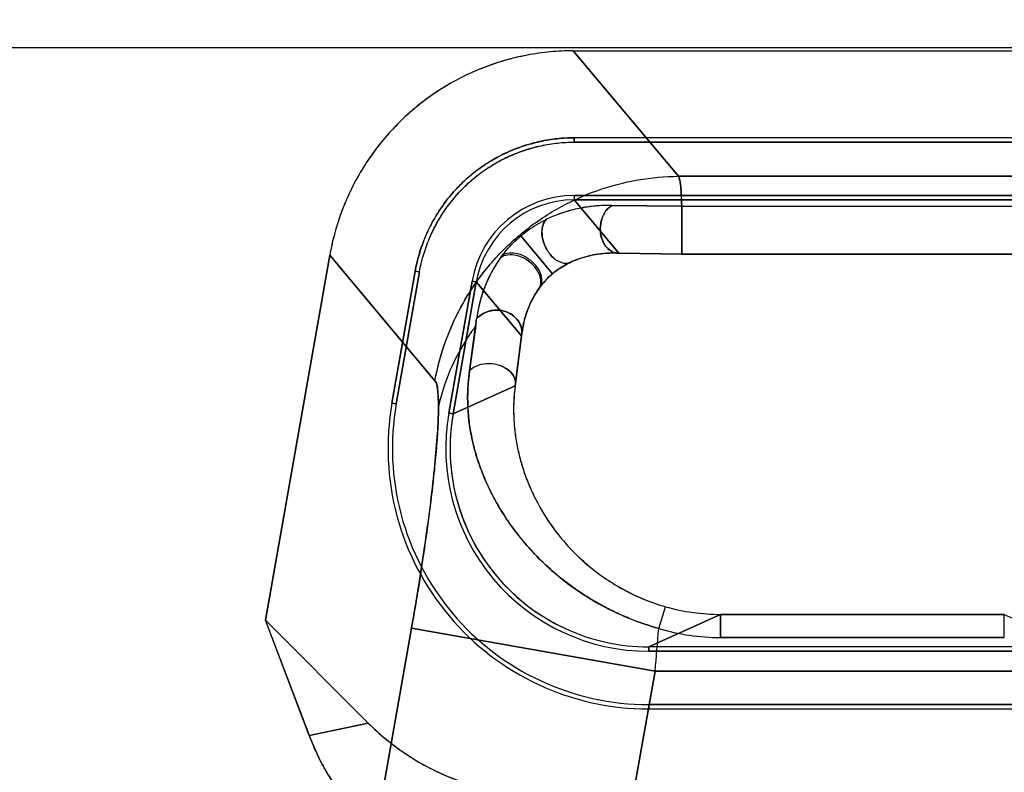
# Model space of a CAD drawing. Header units: millimetres. Extents: x 0 to 297, y 0 to 210.
# Tile 417 of 499: x 240.306 to 240.445, y 160.446 to 160.552. Entities that reach past the tile are written whole.
import ezdxf

# ---------------------------------------------------------------- set-up
doc = ezdxf.new("R2010")
doc.units = ezdxf.units.MM
doc.header["$LTSCALE"] = 16.335
doc.layers.get('0').update_dxf_attribs({"linetype": 'CONTINUOUS'})
for name, color, linetype in [('AXES_REF', 7, 'CONTINUOUS'), ('INTFCLR_1', 7, 'CONTINUOUS'), ('INTFCLR_144815', 7, 'CONTINUOUS'), ('INTFCLR_72935', 7, 'CONTINUOUS')]:
    doc.layers.add(name, color=color, linetype=linetype)

msp = doc.modelspace()

# ---------------------------------------------------------------- linework, layer by layer
at = {"color": 7, "linetype": 'Continuous'}
for radius in [6.787079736, 6.7865, 6.743039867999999]:
    msp.add_circle((241.4889109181, 154.7114647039), radius, dxfattribs=at)
for radius, start, end in [(6.72, 278.2771290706, 261.7228709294), (6.874, 113.0826918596, 346.8308908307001)]:
    msp.add_arc((241.4889109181, 154.7114647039), radius, start, end, dxfattribs=at)
at = {"layer": 'AXES_REF', "color": 9, "linetype": 'Continuous'}
msp.add_arc((241.4889109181, 154.7114647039), 6.191158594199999, 94.4118118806, 85.5881881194, dxfattribs=at)
at = {"layer": 'INTFCLR_1', "color": 9, "linetype": 'Continuous'}
for p, q in [((240.3988085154, 160.530255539), (240.3839719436, 160.5479370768)), ((240.3988085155, 160.530255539), (240.4506219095, 160.530255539)), ((240.3840764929, 160.5275491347), (240.3840765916, 160.5269367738)), ((240.3903730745, 160.5194331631), (240.3840765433, 160.5269370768)), ((240.3992601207, 160.5260551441), (240.3893929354, 160.5261397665)), ((240.3992601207, 160.5260551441), (240.3992601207, 160.5192784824)), ((240.3992601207, 160.5260551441), (240.4501703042, 160.5260551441)), ((240.3765601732, 160.521858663), (240.3810433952, 160.5165269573)), ((240.3992601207, 160.5192806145), (240.3903730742, 160.5194331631)), ((240.4501703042, 160.5192806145), (240.3992601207, 160.5192806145)), ((240.3496348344, 160.5191248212), (240.3644714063, 160.5014432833)), ((240.3702979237, 160.5153750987), (240.3696948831, 160.5154815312)), ((240.3702976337, 160.5153751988), (240.3766844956, 160.5077636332)), ((240.3702216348, 160.509175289), (240.3693529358, 160.5028629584)), ((240.3766844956, 160.5077636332), (240.3757774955, 160.500750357)), ((240.3757774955, 160.500750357), (240.3670194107, 160.4967834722)), ((240.3590082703, 160.4981960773), (240.3584049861, 160.4983024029)), ((240.3664171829, 160.4968896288), (240.3670202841, 160.4967833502)), ((240.3960174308, 160.4665337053), (240.3969808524, 160.4695965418)), ((240.4047038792, 160.4685153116), (240.3945960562, 160.4639370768)), ((240.4047038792, 160.4652523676), (240.4047038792, 160.4685158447)), ((240.4047038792, 160.4685153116), (240.4447265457, 160.4685153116)), ((240.4447265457, 160.4652523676), (240.4447265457, 160.4685158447)), ((240.3390735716, 160.3413079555), (240.3611617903, 160.4665764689)), ((240.3611617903, 160.4665764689), (240.3954988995, 160.4605219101)), ((240.4447265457, 160.4652523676), (240.4047038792, 160.4652523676)), ((240.3945960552, 160.4639391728), (240.3945960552, 160.463326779)), ((240.3954988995, 160.4605219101), (240.3745117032, 160.3414976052)), ((240.3954988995, 160.4605219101), (240.4539315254, 160.4605219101)), ((240.394596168, 160.4551909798), (240.3945959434, 160.4558035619)), ((240.3467558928, 160.4514317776), (240.3550584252, 160.4532113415))]:
    msp.add_line(p, q, dxfattribs=at)
at = {"layer": 'INTFCLR_1', "color": 6, "linetype": 'Continuous'}
for p, q in [((240.3839719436, 160.5479370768), (240.4654584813, 160.5479370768)), ((240.3840765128, 160.5350622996), (240.3840765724, 160.5356754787)), ((240.4653538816, 160.5356870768), (240.3840765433, 160.5356870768)), ((240.3840765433, 160.5350746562), (240.4653538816, 160.5350746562)), ((240.4653538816, 160.5275494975), (240.3840765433, 160.5275494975)), ((240.3840765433, 160.5269370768), (240.4653538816, 160.5269370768)), ((240.3496348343, 160.5191248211), (240.3405676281, 160.4677021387)), ((240.3584023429, 160.4983028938), (240.3616805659, 160.5168946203)), ((240.3590054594, 160.498196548), (240.3622836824, 160.5167882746)), ((240.3616919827, 160.5168925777), (240.3622958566, 160.516786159)), ((240.3696945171, 160.5154815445), (240.3664162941, 160.496889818)), ((240.3670194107, 160.4967834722), (240.3702976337, 160.5153751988)), ((240.3467558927, 160.4514317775), (240.3405676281, 160.4677021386)), ((240.3405676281, 160.4677021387), (240.3550584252, 160.4532113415)), ((240.4548343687, 160.4639370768), (240.3945960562, 160.4639370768)), ((240.3945960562, 160.4633246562), (240.4548343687, 160.4633246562)), ((240.4548343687, 160.4557994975), (240.3945960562, 160.4557994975)), ((240.3945960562, 160.4551870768), (240.4548343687, 160.4551870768))]:
    msp.add_line(p, q, dxfattribs=at)
for centre, radius, start, end in [((240.3840744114, 160.512948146), 0.0146009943, 89.9916338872, 170.0083660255), ((240.3840730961, 160.5129498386), 0.0139868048, 89.9988792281, 170.0021470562), ((240.3945827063, 160.491926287), 0.0367352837, 170.0045577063, 270.0208196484), ((240.3945827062, 160.4919262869), 0.0361227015, 170.0046347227, 270.0211725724), ((240.3945827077, 160.4919262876), 0.0285994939, 170.0058561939, 270.0267401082), ((240.3945701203, 160.4919210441), 0.0279758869, 169.9984242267, 245.0194590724), ((240.3945947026, 160.4919592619), 0.0280221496, 245.0191078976, 270.0027676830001)]:
    msp.add_arc(centre, radius, start, end, dxfattribs=at)
at = {"layer": 'INTFCLR_1', "color": 9, "linetype": 'Continuous'}
for centre, radius, start, end in [((240.1317660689, 160.5397970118), 0.2404136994, 352.6823037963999, 352.9166235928), ((240.4047033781, 160.4966344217), 0.0281191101, 254.0596645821, 270.0010210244), ((238.8201531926, 160.5994273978), 1.5814578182, 354.9609992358, 355.1796137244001), ((240.4047136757, 160.4954030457), 0.0301506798, 253.2362438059, 269.9813834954)]:
    msp.add_arc(centre, radius, start, end, dxfattribs=at)
at = {"layer": 'INTFCLR_1', "color": 6, "linetype": 'Continuous'}
for points, knots in [([(240.3839719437, 160.5479370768), (240.3828873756, 160.5479370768), (240.3807168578, 160.547836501), (240.3774911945, 160.5473834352), (240.3743235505, 160.5466328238), (240.3712428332, 160.5455927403), (240.3682756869, 160.5442713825), (240.3654465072, 160.5426811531), (240.362778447, 160.5408352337), (240.3602942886, 160.5387495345), (240.3580150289, 160.5364418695), (240.3559597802, 160.5339316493), (240.3541453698, 160.531239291), (240.3525885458, 160.5283873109), (240.3513019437, 160.5254012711), (240.3502978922, 160.5223078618), (240.3498228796, 160.520191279), (240.3496348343, 160.5191248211)], [0, 0, 0, 0, 0.0668458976, 0.1336927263, 0.2004837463, 0.2671935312, 0.3338090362, 0.400383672, 0.4669352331, 0.5334824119, 0.6000118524, 0.6665554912, 0.73315009, 0.7998260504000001, 0.8665291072, 0.9332563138, 1, 1, 1, 1]), ([(240.3616805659, 160.5168946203), (240.3618173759, 160.51767095), (240.3621821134, 160.5192289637), (240.3629855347, 160.5215201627), (240.3640442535, 160.5237541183), (240.3653430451, 160.5258807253), (240.3668478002, 160.5278402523), (240.3685249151, 160.5295980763), (240.3703627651, 160.531140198), (240.3723686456, 160.5324798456), (240.3745402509, 160.5336164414), (240.3768532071, 160.5345316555), (240.3792497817, 160.5351962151), (240.3816679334, 160.5355968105), (240.3832821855, 160.5356871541), (240.3840765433, 160.5356870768)], [0, 0, 0, 0, 0.0745524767, 0.1509807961, 0.2292183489, 0.3079139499, 0.3862044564, 0.4624332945, 0.5372331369, 0.6126412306, 0.6901179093, 0.7686076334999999, 0.8474540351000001, 0.9248738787, 1, 1, 1, 1]), ([(240.3622836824, 160.5167882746), (240.3624163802, 160.5175412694), (240.3627707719, 160.519053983), (240.3635520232, 160.5212812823), (240.3645827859, 160.5234568), (240.3658478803, 160.5255293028), (240.3673125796, 160.5274385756), (240.3689413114, 160.5291467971), (240.3707247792, 160.5306449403), (240.3726732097, 160.5319459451), (240.374788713, 160.5330542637), (240.3770450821, 160.5339471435), (240.379382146, 160.5345958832), (240.3817358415, 160.5349866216), (240.3833052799, 160.5350747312), (240.3840765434, 160.5350746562)], [0, 0, 0, 0, 0.0743166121, 0.1506607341, 0.2290133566, 0.3078648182, 0.3862250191, 0.4624616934, 0.5368207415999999, 0.6121572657, 0.6897409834, 0.76851829, 0.8475763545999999, 0.9250355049, 1, 1, 1, 1]), ([(240.3550584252, 160.4532113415), (240.3558684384, 160.4524013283), (240.3575701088, 160.4508587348), (240.3603390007, 160.4488059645), (240.3632997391, 160.4470328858), (240.3664226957, 160.4455562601), (240.3696770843, 160.4443941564), (240.3730296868, 160.443555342), (240.3764467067, 160.4430494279), (240.3787470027, 160.4429370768), (240.3798959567, 160.4429370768)], [0, 0, 0, 0, 0.1246455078, 0.2494405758, 0.3744726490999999, 0.4995470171, 0.6247167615, 0.7498785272, 0.8749821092, 1, 1, 1, 1]), ([(240.3467558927, 160.4514317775), (240.3469783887, 160.4508467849), (240.347448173, 160.4496932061), (240.3482117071, 160.4480629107), (240.3490097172, 160.4465762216), (240.3498394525, 160.4452183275), (240.3504331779, 160.4443680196), (240.3507476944, 160.4439498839)], [0, 0, 0, 0, 0.2207248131, 0.4390659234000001, 0.6345797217, 0.8154787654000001, 1, 1, 1, 1])]:
    msp.add_open_spline(points, degree=3, knots=knots, dxfattribs=at)
at = {"layer": 'INTFCLR_1', "color": 9, "linetype": 'Continuous'}
for points, knots in [([(240.3644714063, 160.5014432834), (240.3648155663, 160.5033249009), (240.3658388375, 160.5071260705), (240.3677896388, 160.5113686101), (240.3699125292, 160.5148489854), (240.3723971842, 160.5182156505), (240.3763347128, 160.5221725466), (240.381512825, 160.5257794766), (240.38715631, 160.5283703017), (240.3929738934, 160.5298954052), (240.3968957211, 160.530243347), (240.3988085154, 160.530255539)], [0, 0, 0, 0, 0.1182099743, 0.2420382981, 0.2870462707, 0.3700382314, 0.5000568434, 0.6300754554, 0.757961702, 0.8817900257, 1, 1, 1, 1]), ([(240.3992601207, 160.5260551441), (240.399242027, 160.5266550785), (240.3991514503, 160.5280493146), (240.3991219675, 160.5295087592), (240.3988085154, 160.530255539)], [0, 0, 0, 0, 0.4256475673, 1, 1, 1, 1]), ([(240.3893929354, 160.5261397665), (240.3890084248, 160.5261481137), (240.3878565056, 160.5261415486), (240.3859342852, 160.5259703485), (240.3832110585, 160.525420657), (240.3813120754, 160.5247260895), (240.3801992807, 160.5241954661)], [0, 0, 0, 0, 0.1217770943, 0.364573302, 0.6096459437, 1, 1, 1, 1]), ([(240.3903730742, 160.5194331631), (240.3901383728, 160.5194257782), (240.3894231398, 160.5195357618), (240.3883090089, 160.5204378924), (240.3877525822, 160.5220025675), (240.3877520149, 160.5241062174), (240.3885304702, 160.5256402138), (240.3893929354, 160.5261397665)], [0, 0, 0, 0, 0.0833550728, 0.2501974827, 0.4792939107, 0.6461954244, 1, 1, 1, 1]), ([(240.3765601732, 160.521858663), (240.3768731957, 160.5221223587), (240.3780130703, 160.5230102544), (240.379265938, 160.523748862), (240.3801992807, 160.5241954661)], [0, 0, 0, 0, 0.2834458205, 1, 1, 1, 1]), ([(240.3801992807, 160.5241954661), (240.3800340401, 160.5240408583), (240.379598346, 160.5234049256), (240.3794672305, 160.5221053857), (240.3798381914, 160.5205885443), (240.3806035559, 160.5192804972), (240.3817647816, 160.5181232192), (240.383116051, 160.5178548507), (240.3836800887, 160.5181851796)], [0, 0, 0, 0, 0.078285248, 0.2595540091, 0.4302750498, 0.6143225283, 0.7738718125, 1, 1, 1, 1]), ([(240.3737066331, 160.5187608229), (240.3738835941, 160.5190072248), (240.3747306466, 160.5201290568), (240.3757170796, 160.5211484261), (240.3765601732, 160.521858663)], [0, 0, 0, 0, 0.21580247, 1, 1, 1, 1]), ([(240.3790072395, 160.5142681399), (240.3791502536, 160.5144371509), (240.3794924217, 160.5150773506), (240.3793419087, 160.5163266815), (240.3785414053, 160.5175904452), (240.3773699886, 160.5185676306), (240.3757515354, 160.5192840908), (240.3742992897, 160.5192210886), (240.3737066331, 160.5187608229)], [0, 0, 0, 0, 0.07517313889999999, 0.2381354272, 0.3960951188, 0.5770582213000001, 0.7452151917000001, 1, 1, 1, 1]), ([(240.3903730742, 160.5194331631), (240.3900934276, 160.5194466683), (240.3892562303, 160.5194640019), (240.3878575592, 160.5193769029), (240.3858761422, 160.5190266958), (240.3844900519, 160.5185561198), (240.3836800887, 160.5181851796)], [0, 0, 0, 0, 0.1223166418, 0.3656786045, 0.6107925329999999, 1, 1, 1, 1]), ([(240.3737066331, 160.5187608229), (240.3736336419, 160.5186595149), (240.37329172, 160.5181735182), (240.3726888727, 160.5172168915), (240.3719494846, 160.5158036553), (240.370984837, 160.5134782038), (240.3705203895, 160.5115314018), (240.3703448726, 160.5101507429)], [0, 0, 0, 0, 0.04015534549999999, 0.1910866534, 0.3632467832, 0.5524169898, 1, 1, 1, 1]), ([(240.3836800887, 160.5181851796), (240.3834936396, 160.5180997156), (240.3825595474, 160.5176435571), (240.3816811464, 160.5170653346), (240.3810433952, 160.5165269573)], [0, 0, 0, 0, 0.1972687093, 1, 1, 1, 1]), ([(240.3810433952, 160.5165269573), (240.3808016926, 160.516323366), (240.3800538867, 160.515634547), (240.3794037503, 160.5148446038), (240.3790072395, 160.5142681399)], [0, 0, 0, 0, 0.3111406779, 1, 1, 1, 1]), ([(240.3790072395, 160.5142681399), (240.3786260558, 160.513713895), (240.3779933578, 160.5126128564), (240.3771294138, 160.5104513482), (240.3767908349, 160.508818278), (240.3766844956, 160.5077636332)], [0, 0, 0, 0, 0.2895265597, 0.5437663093, 1, 1, 1, 1]), ([(240.3766844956, 160.5077636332), (240.376869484, 160.5087011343), (240.3762035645, 160.5102977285), (240.3745524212, 160.5112150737), (240.3726310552, 160.5116073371), (240.3709891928, 160.5109585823), (240.3703448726, 160.5101507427)], [0, 0, 0, 0, 0.3296709, 0.4844663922, 0.6435078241, 1, 1, 1, 1]), ([(240.3702215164, 160.5091751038), (240.3698215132, 160.5086419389), (240.3674216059, 160.5052226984), (240.365721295, 160.501263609), (240.3649629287, 160.4978334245)], [0, 0, 0, 0, 0.1594749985, 1, 1, 1, 1]), ([(240.3693529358, 160.5028629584), (240.3691084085, 160.5011968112), (240.3689838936, 160.4987004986), (240.3692772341, 160.4954361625), (240.3696973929, 160.4930702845), (240.3703211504, 160.4907072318), (240.3711615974, 160.488324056), (240.3722383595, 160.485902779), (240.3733374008, 160.4838794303), (240.3743591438, 160.4822485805), (240.3755086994, 160.4805655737), (240.3771508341, 160.4784712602), (240.3790220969, 160.4764650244), (240.3807008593, 160.4748989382), (240.3825462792, 160.4733210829), (240.3845560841, 160.4718453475), (240.3867166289, 160.4704893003), (240.3890314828, 160.4691945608), (240.392109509, 160.4677776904), (240.3946910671, 160.4669019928), (240.3960174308, 160.4665337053)], [0, 0, 0, 0, 0.1030996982, 0.1517991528, 0.2004966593, 0.250021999, 0.3012693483, 0.3550415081, 0.4120967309, 0.4420700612, 0.4728369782, 0.5368457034, 0.6047964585, 0.6405622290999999, 0.6773607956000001, 0.7534066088, 0.7929243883, 0.8334832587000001, 0.9157234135, 1, 1, 1, 1]), ([(240.3693529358, 160.5028629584), (240.3700088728, 160.5036013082), (240.3716444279, 160.504055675), (240.3735146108, 160.5037043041), (240.375108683, 160.5029796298), (240.3759516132, 160.5015733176), (240.3757774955, 160.500750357)], [0, 0, 0, 0, 0.360009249, 0.5306772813, 0.6933751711, 1, 1, 1, 1]), ([(240.3644714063, 160.5014432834), (240.3647403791, 160.5011225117), (240.3649013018, 160.4998149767), (240.3649629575, 160.4986374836), (240.3649629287, 160.4978334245)], [0, 0, 0, 0, 0.3423780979, 1, 1, 1, 1]), ([(240.3757774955, 160.500750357), (240.3755828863, 160.4993058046), (240.3754821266, 160.4971406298), (240.3757058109, 160.4942989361), (240.3760316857, 160.4922274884), (240.3765197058, 160.4901607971), (240.3771789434, 160.488082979), (240.3780268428, 160.4859819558), (240.3790867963, 160.48385562), (240.380378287, 160.4817220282), (240.3819213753, 160.4796051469), (240.3834141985, 160.4779005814), (240.3847512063, 160.4765727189), (240.3862210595, 160.4752480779), (240.3878231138, 160.4740087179), (240.3895493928, 160.47287384), (240.3913955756, 160.4717963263), (240.3938521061, 160.4706195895), (240.3959197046, 160.469899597), (240.3969808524, 160.4695965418)], [0, 0, 0, 0, 0.1067813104, 0.1577540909, 0.2086885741, 0.2602328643, 0.3131777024, 0.3682308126, 0.4260461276, 0.4870443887, 0.5507229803, 0.6177162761, 0.6527846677, 0.6887207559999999, 0.7626246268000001, 0.8008675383, 0.8400096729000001, 0.9191541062, 1, 1, 1, 1]), ([(240.3649629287, 160.4978334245), (240.3649629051, 160.4970118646), (240.3649043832, 160.4951845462), (240.3647020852, 160.4921915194), (240.3643764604, 160.4887116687), (240.3639330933, 160.4848110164), (240.3633796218, 160.4805635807), (240.3627262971, 160.4760500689), (240.3621438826, 160.4723606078), (240.3616151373, 160.4691822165), (240.3613383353, 160.4675777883), (240.3611617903, 160.4665764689)], [0, 0, 0, 0, 0.0782080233, 0.1739605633, 0.2855419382, 0.4108856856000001, 0.5476541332, 0.6932768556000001, 0.8450127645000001, 0.9032096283, 1, 1, 1, 1])]:
    msp.add_open_spline(points, degree=3, knots=knots, dxfattribs=at)
at = {"layer": 'INTFCLR_144815', "color": 6, "linetype": 'Continuous'}
msp.add_line((239.8089397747, 160.5483959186), (241.0404906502, 160.5483959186), dxfattribs=at)
at = {"layer": 'INTFCLR_72935', "color": 9, "linetype": 'Continuous'}
for p, q in [((240.3839719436, 160.5479370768), (240.3988085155, 160.530255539)), ((240.4506219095, 160.530255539), (240.3988085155, 160.530255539)), ((240.3840765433, 160.5275491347), (240.3840765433, 160.5269367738)), ((240.3840765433, 160.5269370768), (240.3903730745, 160.5194331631)), ((240.3893929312, 160.5261397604), (240.3992601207, 160.5260551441)), ((240.3992601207, 160.5192784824), (240.399260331, 160.5260551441)), ((240.3992601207, 160.5260551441), (240.4501703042, 160.5260551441)), ((240.3810433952, 160.5165269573), (240.3765602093, 160.5218586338)), ((240.3903730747, 160.5194331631), (240.3992601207, 160.5192806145)), ((240.3992601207, 160.5192806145), (240.4501703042, 160.5192806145)), ((240.3644714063, 160.5014432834), (240.3496348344, 160.5191248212)), ((240.3696948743, 160.5154814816), (240.370297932, 160.5153751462)), ((240.3766844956, 160.5077636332), (240.3702976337, 160.5153751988)), ((240.3693529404, 160.5028629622), (240.3703443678, 160.5101504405)), ((240.3757774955, 160.500750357), (240.3766844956, 160.5077636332)), ((240.3670194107, 160.4967834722), (240.3757774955, 160.500750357)), ((240.3584049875, 160.4983024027), (240.3590082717, 160.498196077)), ((240.3670202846, 160.4967833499), (240.3664171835, 160.4968896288)), ((240.3960174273, 160.4665337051), (240.3969808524, 160.4695965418)), ((240.3945960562, 160.4639370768), (240.4047038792, 160.4685153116)), ((240.4047038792, 160.4685158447), (240.4047038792, 160.4652523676)), ((240.4447265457, 160.4685153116), (240.4047038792, 160.4685153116)), ((240.4447265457, 160.4652523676), (240.4447265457, 160.4685158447)), ((240.4447265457, 160.4685153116), (240.4548343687, 160.4639370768)), ((240.3611617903, 160.4665764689), (240.3390735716, 160.3413079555)), ((240.3954988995, 160.4605219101), (240.3611617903, 160.4665764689)), ((240.4047038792, 160.4652523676), (240.4447265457, 160.4652523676)), ((240.3945960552, 160.4633267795), (240.3945960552, 160.4639391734)), ((240.3745117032, 160.3414976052), (240.3954988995, 160.4605219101)), ((240.4539315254, 160.4605219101), (240.3954988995, 160.4605219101)), ((240.3945959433, 160.4558035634), (240.3945961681, 160.4551909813)), ((240.3550620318, 160.4532113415), (240.3467577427, 160.4514314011))]:
    msp.add_line(p, q, dxfattribs=at)
at = {"layer": 'INTFCLR_72935', "color": 6, "linetype": 'Continuous'}
for p, q in [((240.3839719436, 160.5479370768), (240.4654584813, 160.5479370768)), ((240.3840765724, 160.5356754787), (240.3840765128, 160.5350622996)), ((240.4653538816, 160.5356870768), (240.3840765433, 160.5356870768)), ((240.4653538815, 160.5350746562), (240.3840765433, 160.5350746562)), ((240.3840765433, 160.5275494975), (240.4653538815, 160.5275494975)), ((240.4653538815, 160.5269370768), (240.3840765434, 160.5269370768)), ((240.3405681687, 160.4677052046), (240.3496348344, 160.5191248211)), ((240.3616805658, 160.5168946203), (240.3584023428, 160.4983028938)), ((240.3622836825, 160.5167882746), (240.3590054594, 160.498196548)), ((240.3622958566, 160.516786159), (240.3616919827, 160.5168925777)), ((240.3664162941, 160.496889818), (240.369694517, 160.5154815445)), ((240.3702976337, 160.5153751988), (240.3670194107, 160.4967834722)), ((240.3467577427, 160.4514314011), (240.3405681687, 160.4677052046)), ((240.3550620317, 160.4532113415), (240.3405681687, 160.4677052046)), ((240.4548343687, 160.4639370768), (240.3945960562, 160.4639370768)), ((240.4548343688, 160.4633246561), (240.3945960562, 160.4633246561)), ((240.3945960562, 160.4557994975), (240.4548343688, 160.4557994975)), ((240.3945960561, 160.4551870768), (240.4548343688, 160.4551870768))]:
    msp.add_line(p, q, dxfattribs=at)
for centre, radius, start, end in [((240.3840744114, 160.512948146), 0.0146009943, 89.9916341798, 170.0083660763), ((240.3840729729, 160.5129497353), 0.0139868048, 89.9978528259, 170.0011200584), ((240.3945827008, 160.4919262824), 0.0367352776, 170.0045492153, 270.0208279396), ((240.3945827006, 160.4919262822), 0.0361226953, 170.0046259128, 270.0211814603), ((240.394582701, 160.491926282), 0.0285994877, 170.0058428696, 270.0267535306), ((240.3946212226, 160.4919282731), 0.0280271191, 170.006473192, 194.9921375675), ((240.3945703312, 160.4919211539), 0.027976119, 195.0050156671, 245.0186708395), ((240.3945951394, 160.491961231), 0.0280241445, 245.0199985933, 270.0018744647)]:
    msp.add_arc(centre, radius, start, end, dxfattribs=at)
at = {"layer": 'INTFCLR_72935', "color": 9, "linetype": 'Continuous'}
for centre, radius, start, end in [((240.4008961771, 160.4973665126), 0.0253455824, 172.3276210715, 183.1010421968), ((240.4047033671, 160.4966343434), 0.0281190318, 254.0596422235, 270.0010433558), ((238.8195284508, 160.5994803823), 1.5820847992, 354.9610750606, 355.1796028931), ((240.4047133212, 160.4954006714), 0.0301483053, 253.2355811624, 269.982055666)]:
    msp.add_arc(centre, radius, start, end, dxfattribs=at)
at = {"layer": 'INTFCLR_72935', "color": 6, "linetype": 'Continuous'}
for points, knots in [([(240.3839719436, 160.5479370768), (240.3828858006, 160.5479370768), (240.3806997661, 160.5478353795), (240.3774491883, 160.5473766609), (240.3742529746, 160.5466136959), (240.3711557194, 160.5455589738), (240.3681804, 160.5442236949), (240.3653484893, 160.54261999), (240.362681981, 160.5407616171), (240.3602043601, 160.5386662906), (240.3579359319, 160.536353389), (240.3558940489, 160.5338425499), (240.354095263, 160.53115543), (240.3525556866, 160.5283185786), (240.3512846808, 160.5253530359), (240.3502923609, 160.5222839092), (240.349821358, 160.5201826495), (240.3496348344, 160.5191248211)], [0, 0, 0, 0, 0.0669429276, 0.1346495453, 0.2020436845, 0.2691704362, 0.3360150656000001, 0.402751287, 0.4694641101, 0.5360456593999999, 0.6024530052, 0.6688476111, 0.7352235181, 0.8014660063, 0.8674993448, 0.9337964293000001, 1, 1, 1, 1]), ([(240.3840765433, 160.5356870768), (240.3832882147, 160.5356871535), (240.3816903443, 160.5355869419), (240.3792985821, 160.5352142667), (240.3769312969, 160.5345699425), (240.3746381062, 160.5336726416), (240.3724618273, 160.5325357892), (240.3704291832, 160.5311777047), (240.3685567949, 160.5296130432), (240.3668542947, 160.5278482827), (240.3653415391, 160.5258963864), (240.3640444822, 160.5237814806), (240.3629866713, 160.5215462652), (240.3621968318, 160.5192404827), (240.3618180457, 160.5176747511), (240.3616805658, 160.5168946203)], [0, 0, 0, 0, 0.0745499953, 0.1510769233, 0.2285625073, 0.3060654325, 0.3835108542, 0.460297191, 0.5368032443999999, 0.6138228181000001, 0.6917426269, 0.7698681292, 0.8479928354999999, 0.9250884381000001, 1, 1, 1, 1]), ([(240.3622836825, 160.5167882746), (240.362416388, 160.5175413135), (240.3627831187, 160.5190527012), (240.363542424, 160.5212805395), (240.3645601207, 160.5234418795), (240.3658081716, 160.5254897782), (240.367266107, 160.5273844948), (240.3689115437, 160.5291035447), (240.3707279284, 160.5306339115), (240.3727071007, 160.5319672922), (240.3748338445, 160.5330873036), (240.3770809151, 160.5339730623), (240.3794029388, 160.5346091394), (240.3817450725, 160.5349750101), (240.3833075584, 160.535074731), (240.3840765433, 160.5350746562)], [0, 0, 0, 0, 0.074314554, 0.1508278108, 0.2284084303, 0.3059923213, 0.3834718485, 0.4602992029, 0.5368234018, 0.6138679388, 0.6917878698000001, 0.7699620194, 0.8481650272, 0.9252634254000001, 1, 1, 1, 1]), ([(240.3550620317, 160.4532113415), (240.3557896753, 160.4524836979), (240.3573075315, 160.4510942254), (240.359760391, 160.449217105), (240.3623720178, 160.44756074), (240.3651215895, 160.4461398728), (240.3679743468, 160.4449709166), (240.3708910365, 160.4440638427), (240.37384769, 160.4434174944), (240.3768528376, 160.4430252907), (240.3788768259, 160.4429370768), (240.3798995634, 160.4429370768)], [0, 0, 0, 0, 0.111960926, 0.2235464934, 0.3356438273, 0.4479966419, 0.5598491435, 0.6706416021, 0.7799103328, 0.8887251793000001, 1, 1, 1, 1]), ([(240.3507479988, 160.4439515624), (240.3504368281, 160.4443653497), (240.3498421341, 160.4452165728), (240.3490113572, 160.4465758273), (240.3482087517, 160.4480719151), (240.3474467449, 160.4497005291), (240.3469781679, 160.4508518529), (240.3467577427, 160.4514314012)], [0, 0, 0, 0, 0.1826415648, 0.3659983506, 0.5616933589, 0.7812633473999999, 1, 1, 1, 1])]:
    msp.add_open_spline(points, degree=3, knots=knots, dxfattribs=at)
at = {"layer": 'INTFCLR_72935', "color": 9, "linetype": 'Continuous'}
for points, knots in [([(240.3644714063, 160.5014432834), (240.3651736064, 160.5052824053), (240.3672679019, 160.5110320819), (240.3718823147, 160.5176966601), (240.376334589, 160.5221728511), (240.3815128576, 160.5257793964), (240.3871563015, 160.5283703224), (240.3929738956, 160.5298953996), (240.3968957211, 160.530243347), (240.3988085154, 160.530255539)], [0, 0, 0, 0, 0.2414202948, 0.3694300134, 0.4995741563, 0.6297182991, 0.7577280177, 0.8816758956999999, 1, 1, 1, 1]), ([(240.3988085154, 160.530255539), (240.3991113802, 160.5295336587), (240.3991499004, 160.528076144), (240.3992411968, 160.5266820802), (240.3992600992, 160.5260549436)], [0, 0, 0, 0, 0.5551027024, 1, 1, 1, 1]), ([(240.3893929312, 160.5261397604), (240.3882389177, 160.5261647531), (240.3862994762, 160.5260458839), (240.3831990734, 160.5254167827), (240.3813021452, 160.5247216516), (240.3801940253, 160.5241929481)], [0, 0, 0, 0, 0.3653598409, 0.6113751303, 1, 1, 1, 1]), ([(240.3893929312, 160.5261397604), (240.3891672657, 160.5260090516), (240.3885388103, 160.5254902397), (240.387928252, 160.5243411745), (240.3877071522, 160.5228749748), (240.3879257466, 160.5212853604), (240.3887885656, 160.5198185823), (240.3899290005, 160.5194191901), (240.3903730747, 160.5194331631)], [0, 0, 0, 0, 0.0919036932, 0.282595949, 0.4425675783, 0.6077963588, 0.8434265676, 1, 1, 1, 1]), ([(240.3765602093, 160.5218586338), (240.3768728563, 160.5221218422), (240.3780107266, 160.5230091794), (240.3792623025, 160.5237460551), (240.3801940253, 160.5241929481)], [0, 0, 0, 0, 0.283409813, 1, 1, 1, 1]), ([(240.3836762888, 160.5181834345), (240.3834943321, 160.5180767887), (240.3828238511, 160.517865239), (240.3816594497, 160.5182622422), (240.3805902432, 160.5192741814), (240.3798392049, 160.5205934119), (240.3794025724, 160.5222812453), (240.3796587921, 160.5236919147), (240.3801940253, 160.5241929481)], [0, 0, 0, 0, 0.07280721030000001, 0.2336704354, 0.3928801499, 0.5765476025, 0.7469086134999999, 1, 1, 1, 1]), ([(240.3737054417, 160.5187590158), (240.3738824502, 160.5190054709), (240.3747298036, 160.5201278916), (240.375715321, 160.5211495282), (240.3765602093, 160.5218586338)], [0, 0, 0, 0, 0.2157430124, 1, 1, 1, 1]), ([(240.3836762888, 160.5181834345), (240.3838179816, 160.5182483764), (240.3845012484, 160.5185470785), (240.3858796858, 160.5190155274), (240.3879823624, 160.5194204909), (240.3895349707, 160.5194736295), (240.3903730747, 160.5194331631)], [0, 0, 0, 0, 0.0680536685, 0.3255425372, 0.6336445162, 1, 1, 1, 1]), ([(240.3810433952, 160.5165269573), (240.3812866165, 160.5167320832), (240.3821107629, 160.5173664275), (240.3830211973, 160.5178828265), (240.3836762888, 160.5181834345)], [0, 0, 0, 0, 0.306245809, 1, 1, 1, 1]), ([(240.3790062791, 160.5142667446), (240.3791174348, 160.5144284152), (240.3797127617, 160.5152510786), (240.3804164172, 160.5159993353), (240.3810433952, 160.5165269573)], [0, 0, 0, 0, 0.1931752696, 1, 1, 1, 1]), ([(240.3703443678, 160.5101504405), (240.3709887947, 160.5109584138), (240.3726344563, 160.5115985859), (240.3749221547, 160.5111551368), (240.3765596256, 160.5098741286), (240.3767991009, 160.5083444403), (240.3766844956, 160.5077636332)], [0, 0, 0, 0, 0.3543925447, 0.5124780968, 0.7969965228, 1, 1, 1, 1]), ([(240.3960174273, 160.4665337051), (240.3946851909, 160.4669061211), (240.3927223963, 160.4675710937), (240.3902067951, 160.4686531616), (240.3878311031, 160.4698310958), (240.3855918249, 160.4711577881), (240.3835074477, 160.4726184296), (240.3815890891, 160.4741003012), (240.3794218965, 160.4760385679), (240.3774970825, 160.4781050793), (240.3761242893, 160.4797780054), (240.3749076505, 160.4814142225), (240.3735708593, 160.4834499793), (240.3722364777, 160.4859116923), (240.3711533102, 160.4883397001), (240.3703126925, 160.4907351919), (240.3696902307, 160.4931009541), (240.3689823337, 160.4971064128), (240.3689891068, 160.5004223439), (240.3693529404, 160.5028629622)], [0, 0, 0, 0, 0.0847178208, 0.1266003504, 0.1676511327, 0.2470533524, 0.2856842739, 0.3234780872, 0.3954602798, 0.4634605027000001, 0.4962109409, 0.5279539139, 0.5882996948, 0.6451826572, 0.6992591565, 0.7509512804, 0.8004971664, 0.8488779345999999, 1, 1, 1, 1]), ([(240.3693529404, 160.5028629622), (240.3700088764, 160.5036013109), (240.3716523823, 160.5040483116), (240.3738512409, 160.5036529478), (240.3755226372, 160.5026582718), (240.375881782, 160.5012432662), (240.3757774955, 160.500750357)], [0, 0, 0, 0, 0.3572208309, 0.5265671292, 0.8177704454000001, 1, 1, 1, 1]), ([(240.3611617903, 160.4665764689), (240.3613383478, 160.4675777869), (240.3617091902, 160.4697273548), (240.3624032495, 160.473952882), (240.3631842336, 160.4791092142), (240.3639449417, 160.4848391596), (240.3645124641, 160.4899481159), (240.3648578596, 160.4942409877), (240.365008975, 160.4976289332), (240.364898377, 160.4998786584), (240.3647317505, 160.5011328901), (240.3644714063, 160.5014432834)], [0, 0, 0, 0, 0.08669914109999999, 0.1859976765, 0.3651386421, 0.5313365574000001, 0.6789616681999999, 0.803051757, 0.8995236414, 0.9654554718, 1, 1, 1, 1]), ([(240.3755877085, 160.4959953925), (240.3756174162, 160.4954356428), (240.3757243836, 160.4941875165), (240.3760264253, 160.4922539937), (240.3765127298, 160.4901852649), (240.3771740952, 160.488095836), (240.3780236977, 160.4859869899), (240.379082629, 160.4838643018), (240.380370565, 160.4817335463), (240.3819133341, 160.4796150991), (240.3837284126, 160.4775413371), (240.3854579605, 160.4759033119), (240.3869887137, 160.4746544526), (240.3886490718, 160.4734329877), (240.3904365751, 160.4723232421), (240.392336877, 160.4713450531), (240.3943443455, 160.470448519), (240.3959145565, 160.4699011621), (240.3969808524, 160.4695965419)], [0, 0, 0, 0, 0.0464645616, 0.1037612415, 0.1620637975, 0.2224540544, 0.2852567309, 0.3503329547, 0.4188795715, 0.491404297, 0.5672854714, 0.6470171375, 0.6885299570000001, 0.7309846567, 0.8178223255, 0.8625491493, 0.9080755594, 1, 1, 1, 1])]:
    msp.add_open_spline(points, degree=3, knots=knots, dxfattribs=at)
at = {"layer": 'INTFCLR_72935', "color": 7, "linetype": 'Continuous'}
for points, knots in [([(240.3790062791, 160.5142667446), (240.3791492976, 160.5144358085), (240.3794914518, 160.5150761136), (240.3793409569, 160.5163255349), (240.3785403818, 160.5175893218), (240.3773688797, 160.5185663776), (240.3757503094, 160.5192826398), (240.3742980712, 160.5192193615), (240.3737054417, 160.5187590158)], [0, 0, 0, 0, 0.07518522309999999, 0.2381590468, 0.3961133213, 0.5770656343, 0.7452146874, 1, 1, 1, 1]), ([(240.3791578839, 160.5144924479), (240.3793006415, 160.5146533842), (240.3796464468, 160.5152775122), (240.3794958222, 160.5165142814), (240.3787071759, 160.5177763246), (240.3775478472, 160.5187722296), (240.3759584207, 160.5195198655), (240.3745133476, 160.5195101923), (240.3739224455, 160.5190673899)], [0, 0, 0, 0, 0.07360776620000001, 0.2353425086, 0.3944774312, 0.5776473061, 0.7473499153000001, 1, 1, 1, 1]), ([(240.3739224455, 160.5190673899), (240.3737867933, 160.5188872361), (240.3733120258, 160.5182021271), (240.3725334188, 160.5169685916), (240.3716603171, 160.5151806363), (240.3708357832, 160.5129187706), (240.370472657, 160.5111668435), (240.3703443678, 160.5101504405)], [0, 0, 0, 0, 0.0696907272, 0.2575060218, 0.4501916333, 0.6834092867, 1, 1, 1, 1]), ([(240.3766844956, 160.5077636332), (240.3767631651, 160.5085438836), (240.3770020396, 160.5098785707), (240.3777577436, 160.5121730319), (240.3785367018, 160.5136276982), (240.3791578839, 160.5144924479)], [0, 0, 0, 0, 0.3249958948, 0.5587458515, 1, 1, 1, 1])]:
    msp.add_open_spline(points, degree=3, knots=knots, dxfattribs=at)

doc.saveas('drawing.dxf')
